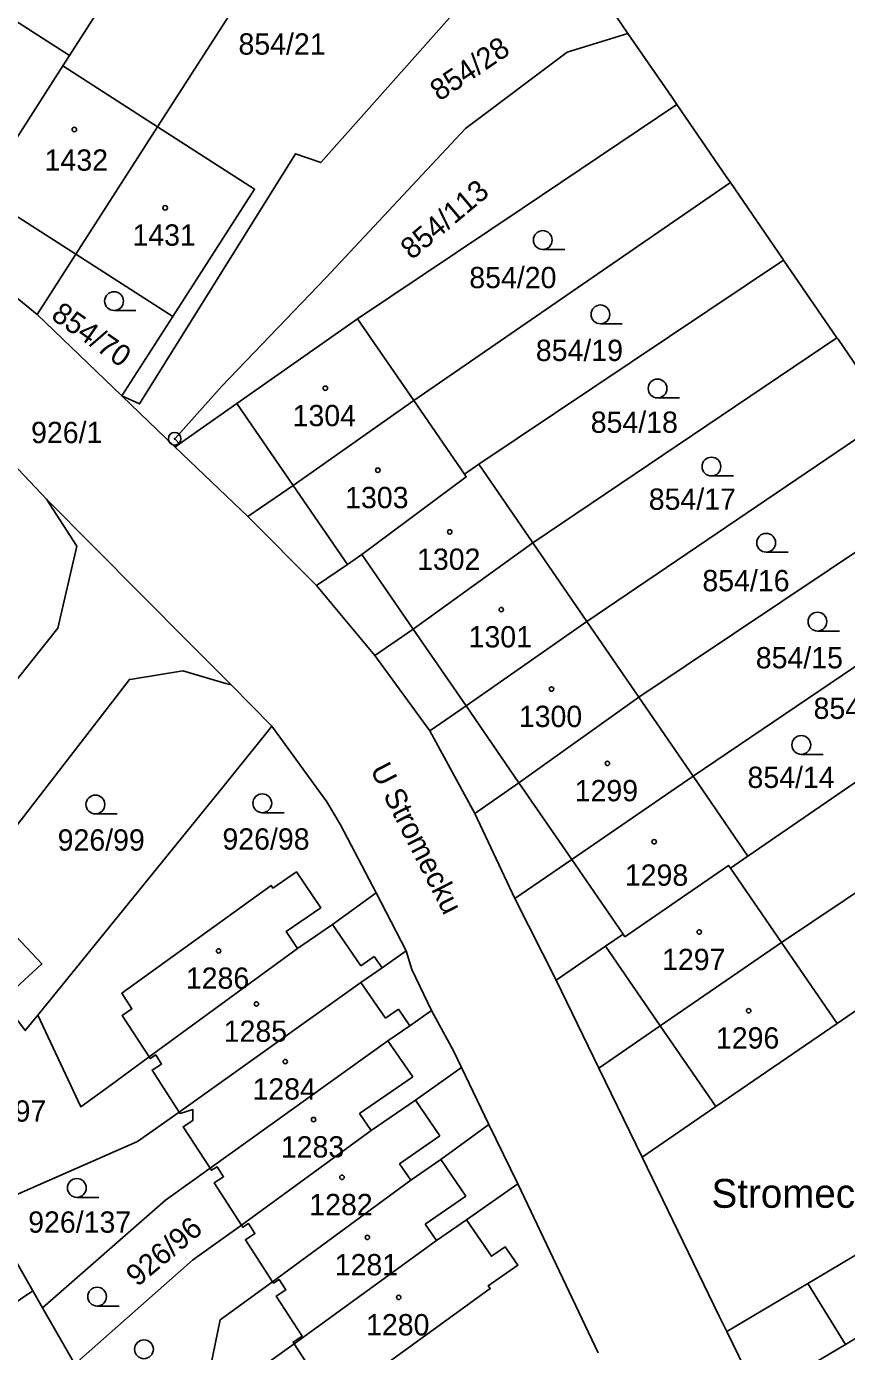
# Model space of a CAD drawing. Extents: x -680203 to -673936, y -1102717 to -1093650.
# Drawn here: x -679171.4 to -679106, y -1097721.7 to -1097616 of the extents above; entities that cross this region are included whole.
import ezdxf

# ---------------------------------------------------------------- set-up
doc = ezdxf.new("R2010")
doc.units = 0
for name, color, linetype in [('SOxx02xx_Koleje_param další_Popis10', 7, 'Continuous'), ('SOxx02xx_Staničení_Popis10', 7, 'Continuous'), ('SOxxxxxx_Koleje_hlavní_body_Popis10', 7, 'Continuous'), ('SOxxxxxx_Koleje_param další_Popis10', 7, 'Continuous'), ('SOxxxxxx_Osa_bod_P', 7, 'Continuous'), ('SOxxxxxx_Staničení_Popis10', 7, 'Continuous'), ('x_prac', 7, 'Continuous')]:
    doc.layers.add(name, color=color, linetype=linetype)

msp = doc.modelspace()

# ---------------------------------------------------------------- linework, layer by layer
at = {"layer": 'SOxx02xx_Koleje_param další_Popis10'}
for radius in [0.5, 0.0303]:
    msp.add_circle((-679159.56, -1097648.92), radius, dxfattribs=at)
at = {"layer": 'SOxxxxxx_Koleje_hlavní_body_Popis10'}
for p, q in [((-679130.19, -1097633.82), (-679128.44, -1097633.82)), ((-679164.4, -1097638.69), (-679162.65, -1097638.69)), ((-679125.59, -1097639.75), (-679123.84, -1097639.75)), ((-679121.03, -1097645.66), (-679119.28, -1097645.66)), ((-679116.73, -1097651.89), (-679114.98, -1097651.89)), ((-679112.36, -1097657.97), (-679110.61, -1097657.97)), ((-679108.27, -1097664.26), (-679106.52, -1097664.26)), ((-679109.56, -1097674.1), (-679107.81, -1097674.1)), ((-679165.89, -1097678.85), (-679164.14, -1097678.85)), ((-679152.57, -1097678.75), (-679150.82, -1097678.75)), ((-679167.37, -1097709.44), (-679165.62, -1097709.44)), ((-679165.75, -1097718.11), (-679164, -1097718.11))]:
    msp.add_line(p, q, dxfattribs=at)
for centre in [(-679130.19, -1097633.07), (-679164.4, -1097637.94), (-679125.59, -1097639), (-679121.03, -1097644.91), (-679116.73, -1097651.14), (-679112.36, -1097657.22), (-679108.27, -1097663.51), (-679109.56, -1097673.35), (-679165.89, -1097678.1), (-679152.57, -1097678), (-679167.37, -1097708.69), (-679165.75, -1097717.36), (-679162.01, -1097721.56)]:
    msp.add_circle(centre, 0.75, dxfattribs=at)
at = {"layer": 'SOxxxxxx_Koleje_param další_Popis10'}
for centre in [(-679167.57, -1097624.25), (-679160.32, -1097630.5), (-679147.54, -1097644.89), (-679143.35, -1097651.43), (-679137.61, -1097656.35), (-679133.5, -1097662.55), (-679129.49, -1097668.89), (-679125.03, -1097674.82), (-679121.3, -1097681.07), (-679117.7, -1097688.27), (-679156.06, -1097689.78), (-679153.04, -1097694.01), (-679113.76, -1097694.55), (-679150.74, -1097698.61), (-679148.48, -1097703.23), (-679146.21, -1097707.84), (-679144.18, -1097712.63), (-679141.68, -1097717.42)]:
    msp.add_circle(centre, 0.175, dxfattribs=at)
at = {"layer": 'SOxxxxxx_Staničení_Popis10'}
for p, q in [((-679167.45, -1097634.2), (-679175.02, -1097629.34)), ((-679150.11, -1097652.64), (-679154.59, -1097646.12)), ((-679145.77, -1097658.94), (-679150.11, -1097652.64)), ((-679140.53, -1097664.11), (-679144.63, -1097658.15)), ((-679136.31, -1097670.24), (-679140.53, -1097664.11)), ((-679132.09, -1097676.38), (-679136.31, -1097670.24)), ((-679127.88, -1097682.49), (-679132.09, -1097676.38)), ((-679127.88, -1097682.49), (-679123.78, -1097688.45)), ((-679146.97, -1097687.67), (-679144.71, -1097690.97)), ((-679144.71, -1097690.97), (-679143.63, -1097690.23)), ((-679143.63, -1097690.23), (-679143.01, -1097691.14)), ((-679125.18, -1097689.4), (-679120.81, -1097695.75)), ((-679144.7, -1097692.3), (-679142.74, -1097695.15)), ((-679142.74, -1097695.15), (-679141.69, -1097694.43)), ((-679141.69, -1097694.43), (-679140.79, -1097695.75)), ((-679116.38, -1097702.19), (-679120.81, -1097695.75)), ((-679142.54, -1097696.96), (-679140.56, -1097699.83)), ((-679140.56, -1097699.83), (-679144.8, -1097702.75)), ((-679140.34, -1097701.69), (-679138.39, -1097704.54)), ((-679144.8, -1097702.75), (-679143.87, -1097704.11)), ((-679138.39, -1097704.54), (-679141.63, -1097706.77)), ((-679141.63, -1097706.77), (-679140.73, -1097708.07)), ((-679138.32, -1097706.41), (-679136.32, -1097709.33)), ((-679136.32, -1097709.33), (-679139.57, -1097711.57)), ((-679139.57, -1097711.57), (-679138.67, -1097712.88)), ((-679106.04, -1097721.18), (-679109.05, -1097716.3))]:
    msp.add_line(p, q, dxfattribs=at)
at = {"layer": 'x_prac'}
for p, q in [((-679156.48, -1097600.48), (-679167.96, -1097618.35)), ((-679148.64, -1097604.93), (-679160.92, -1097624.04)), ((-679167.96, -1097618.35), (-679175.53, -1097613.48)), ((-679168.49, -1097619.17), (-679167.96, -1097618.35)), ((-679160.92, -1097624.04), (-679168.49, -1097619.17)), ((-679160.92, -1097624.04), (-679167.45, -1097634.2)), ((-679115.22, -1097628.48), (-679140.48, -1097645.87)), ((-679177.56, -1097633.29), (-679170.53, -1097639)), ((-679170.53, -1097639), (-679167.45, -1097634.2)), ((-679167.45, -1097634.2), (-679159.71, -1097639.18)), ((-679110.97, -1097634.67), (-679135.28, -1097650.95)), ((-679106.73, -1097640.86), (-679110.97, -1097634.67)), ((-679170.53, -1097639), (-679163.78, -1097645.51)), ((-679159.71, -1097639.18), (-679163.78, -1097645.51)), ((-679140.48, -1097645.87), (-679144.96, -1097639.35)), ((-679106.73, -1097640.86), (-679130.98, -1097657.22)), ((-679163.78, -1097645.51), (-679159.52, -1097649.58)), ((-679136.44, -1097651.75), (-679140.48, -1097645.87)), ((-679102.46, -1097647.07), (-679126.66, -1097663.5)), ((-679159.18, -1097649.34), (-679159.52, -1097649.58)), ((-679159.52, -1097649.58), (-679153.73, -1097655.13)), ((-679169.78, -1097653.73), (-679172.93, -1097650.41)), ((-679135.28, -1097650.95), (-679136.44, -1097651.75)), ((-679130.98, -1097657.22), (-679135.28, -1097650.95)), ((-679098.22, -1097653.26), (-679122.52, -1097669.54)), ((-679153.73, -1097655.13), (-679148.24, -1097660.63)), ((-679126.66, -1097663.5), (-679130.98, -1097657.22)), ((-679093.96, -1097659.45), (-679118.2, -1097675.83)), ((-679148.24, -1097660.63), (-679143.58, -1097666.2)), ((-679122.52, -1097669.54), (-679126.66, -1097663.5)), ((-679143.58, -1097666.2), (-679139.19, -1097672.22)), ((-679151.8, -1097671.86), (-679155.06, -1097668.56)), ((-679118.2, -1097675.83), (-679122.52, -1097669.54)), ((-679096.8, -1097670.52), (-679113.82, -1097682.21)), ((-679139.19, -1097672.22), (-679135.62, -1097678.81)), ((-679085.45, -1097671.85), (-679111.13, -1097689.12)), ((-679113.82, -1097682.21), (-679118.2, -1097675.83)), ((-679135.62, -1097678.81), (-679132.41, -1097685.6)), ((-679115.22, -1097683.17), (-679113.82, -1097682.21)), ((-679111.13, -1097689.12), (-679115.22, -1097683.17)), ((-679141.08, -1097689.77), (-679143.49, -1097685.15)), ((-679132.41, -1097685.6), (-679129.12, -1097692.12)), ((-679106.71, -1097695.57), (-679111.13, -1097689.12)), ((-679149.75, -1097689.58), (-679161.6, -1097698.24)), ((-679129.12, -1097692.12), (-679125.72, -1097699.12)), ((-679134.48, -1097703.62), (-679136.68, -1097699.07)), ((-679125.72, -1097699.12), (-679122.27, -1097706.22)), ((-679132.18, -1097708.35), (-679134.48, -1097703.62)), ((-679136.27, -1097711.23), (-679132.18, -1097708.35)), ((-679125.77, -1097721.83), (-679132.18, -1097708.35)), ((-679174.66, -1097710.29), (-679170.87, -1097716.89)), ((-679170.87, -1097716.89), (-679189.96, -1097729.68)), ((-679170.1, -1097718.25), (-679170.87, -1097716.89)), ((-679167.52, -1097722.75), (-679170.1, -1097718.25)), ((-679115.5, -1097720.13), (-679112.99, -1097725.3))]:
    msp.add_line(p, q, dxfattribs=at)
for points in [[(-679123.4, -1097616.58), (-679124.35, -1097615.19), (-679129.77, -1097607.06)], [(-679163.78, -1097645.51), (-679162.36, -1097646.14), (-679149.92, -1097626.19), (-679147.9, -1097626.89), (-679135.05, -1097612.41), (-679140.62, -1097609.48)], [(-679159.18, -1097649.34), (-679159.56, -1097648.92), (-679155.81, -1097644.73), (-679147.49, -1097636.08), (-679136.35, -1097624.16), (-679128.25, -1097618.07), (-679123.4, -1097616.58)], [(-679123.4, -1097616.58), (-679119.92, -1097621.63), (-679119.49, -1097622.26)], [(-679168.49, -1097619.17), (-679174.48, -1097628.5), (-679175.02, -1097629.34), (-679177.56, -1097633.29)], [(-679119.49, -1097622.26), (-679131.84, -1097630.55), (-679144.96, -1097639.35)], [(-679115.22, -1097628.48), (-679115.49, -1097628.09), (-679119.49, -1097622.26)], [(-679159.71, -1097639.18), (-679153.18, -1097629.01), (-679160.92, -1097624.04)], [(-679110.97, -1097634.67), (-679111.06, -1097634.54), (-679115.22, -1097628.48)], [(-679144.96, -1097639.35), (-679154.59, -1097646.12), (-679159.18, -1097649.34)], [(-679102.46, -1097647.07), (-679106.63, -1097640.99), (-679106.73, -1097640.86)], [(-679140.48, -1097645.87), (-679150.11, -1097652.64), (-679153.73, -1097655.13)], [(-679136.44, -1097651.75), (-679136.3, -1097651.95), (-679144.63, -1097658.15), (-679145.77, -1097658.94), (-679148.24, -1097660.63)], [(-679169.78, -1097653.73), (-679167.37, -1097657.5), (-679168.89, -1097664.04), (-679179.7, -1097677.58)], [(-679169.78, -1097653.73), (-679158.4, -1097665.19), (-679155.06, -1097668.56)], [(-679130.98, -1097657.22), (-679140.53, -1097664.11), (-679143.58, -1097666.2)], [(-679126.66, -1097663.5), (-679136.31, -1097670.24), (-679139.19, -1097672.22)], [(-679155.06, -1097668.56), (-679155.47, -1097668.44), (-679158.92, -1097667.44), (-679162.95, -1097668.09), (-679163.17, -1097668.12), (-679164.24, -1097669.5), (-679183.66, -1097694.62), (-679183.58, -1097694.77)], [(-679122.52, -1097669.54), (-679132.09, -1097676.38), (-679135.62, -1097678.81)], [(-679151.8, -1097671.86), (-679152.09, -1097672.22), (-679155.62, -1097676.57), (-679170.49, -1097694.91)], [(-679143.49, -1097685.15), (-679146.33, -1097679.72), (-679147.41, -1097677.88), (-679151.8, -1097671.86)], [(-679106.71, -1097695.57), (-679081.2, -1097678.05), (-679083.47, -1097674.74)], [(-679118.2, -1097675.83), (-679127.88, -1097682.49), (-679132.41, -1097685.6)], [(-679149.75, -1097689.58), (-679150.67, -1097688.24), (-679147.89, -1097686.33), (-679149.85, -1097683.48), (-679151.73, -1097684.77), (-679151.87, -1097684.56), (-679163.79, -1097693.15), (-679162.97, -1097694.41), (-679163.75, -1097694.92), (-679161.6, -1097698.24)], [(-679115.22, -1097683.17), (-679115.36, -1097682.97), (-679123.64, -1097688.65), (-679123.78, -1097688.45), (-679125.18, -1097689.4), (-679129.12, -1097692.12)], [(-679170.49, -1097694.91), (-679171.48, -1097696.13), (-679173.29, -1097693.71), (-679170.16, -1097690.82), (-679175.87, -1097684.74), (-679183.58, -1097694.77)], [(-679143.49, -1097685.15), (-679146.97, -1097687.67), (-679149.75, -1097689.58)], [(-679111.13, -1097689.12), (-679120.81, -1097695.75), (-679125.72, -1097699.12)], [(-679141.08, -1097689.77), (-679143.01, -1097691.14), (-679144.7, -1097692.3), (-679159.2, -1097702.63)], [(-679139.07, -1097694.53), (-679140.63, -1097691.26), (-679141.08, -1097689.77)], [(-679161.6, -1097698.24), (-679164.63, -1097700.45), (-679167.05, -1097702.21), (-679170.49, -1097694.91)], [(-679139.07, -1097694.53), (-679140.79, -1097695.75), (-679142.54, -1097696.96), (-679156.74, -1097707.11)], [(-679136.68, -1097699.07), (-679137.32, -1097697.76), (-679139.07, -1097694.53)], [(-679122.27, -1097706.22), (-679116.38, -1097702.19), (-679106.71, -1097695.57)], [(-679161.6, -1097698.24), (-679161.52, -1097698.37), (-679161.07, -1097698.08), (-679160.61, -1097698.8), (-679161.37, -1097699.29), (-679159.2, -1097702.63)], [(-679136.68, -1097699.07), (-679140.34, -1097701.69), (-679143.87, -1097704.11), (-679154.24, -1097711.65)], [(-679174.66, -1097710.29), (-679162.53, -1097704.99), (-679159.2, -1097702.63)], [(-679159.2, -1097702.63), (-679159.13, -1097702.74), (-679158.12, -1097702.44), (-679158.12, -1097703.31), (-679158.88, -1097703.81), (-679156.74, -1097707.11)], [(-679134.48, -1097703.62), (-679138.32, -1097706.41), (-679140.73, -1097708.07), (-679151.75, -1097716.17)], [(-679156.74, -1097707.11), (-679160.3, -1097709.65), (-679170.1, -1097718.25)], [(-679156.74, -1097707.11), (-679156.63, -1097707.28), (-679156.18, -1097706.99), (-679155.66, -1097707.79), (-679156.42, -1097708.28), (-679154.24, -1097711.65)], [(-679122.27, -1097706.22), (-679116.11, -1097718.92), (-679115.5, -1097720.13)], [(-679094.03, -1097707.39), (-679109.05, -1097716.3), (-679115.5, -1097720.13)], [(-679136.27, -1097711.23), (-679138.67, -1097712.88), (-679150.03, -1097721.11)], [(-679150.03, -1097721.11), (-679146.97, -1097725.82), (-679134.38, -1097716.72), (-679134.54, -1097716.49), (-679132.17, -1097714.86), (-679133.19, -1097713.38), (-679134.29, -1097714.13), (-679136.27, -1097711.23)], [(-679154.24, -1097711.65), (-679158.14, -1097714.44), (-679167.52, -1097722.75)], [(-679154.24, -1097711.65), (-679154.13, -1097711.82), (-679153.68, -1097711.53), (-679153.16, -1097712.33), (-679153.92, -1097712.82), (-679151.75, -1097716.17)], [(-679091.53, -1097712.59), (-679104.81, -1097720.43), (-679106.04, -1097721.18), (-679112.99, -1097725.3)], [(-679151.75, -1097716.17), (-679155.93, -1097719.21), (-679159.52, -1097736.69)], [(-679151.75, -1097716.17), (-679151.67, -1097716.28), (-679151.23, -1097715.99), (-679150.69, -1097716.82), (-679151.45, -1097717.31), (-679149.38, -1097720.51), (-679150.11, -1097720.98), (-679150.03, -1097721.11)], [(-679150.03, -1097721.11), (-679153.79, -1097723.81), (-679147.38, -1097737.62)]]:
    msp.add_lwpolyline(points, dxfattribs=at)

# ---------------------------------------------------------------- texts
at = {"layer": 'SOxx02xx_Staničení_Popis10'}
msp.add_text('U Stromecku', height=1.7, rotation=297, dxfattribs=at).set_placement((-679143.99, -1097675.31))
msp.add_text('Stromecek', height=2.3, dxfattribs=at).set_placement((-679116.72, -1097710.27))
at = {"layer": 'SOxxxxxx_Osa_bod_P'}
for s, p in [('854/21', (-679154.47, -1097618.28)), ('1432', (-679169.94, -1097627.54)), ('1431', (-679162.93, -1097633.52)), ('854/20', (-679136.05, -1097636.91)), ('854/19', (-679130.74, -1097642.72)), ('1304', (-679150.15, -1097647.92)), ('854/18', (-679126.36, -1097648.45)), ('926/1', (-679171.02, -1097649.27)), ('1303', (-679145.96, -1097654.46)), ('854/17', (-679121.73, -1097654.59)), ('1302', (-679140.22, -1097659.38)), ('854/16', (-679117.45, -1097661.09)), ('1301', (-679136.11, -1097665.57)), ('854/15', (-679113.19, -1097667.24)), ('854/131', (-679108.58, -1097671.27)), ('1300', (-679132.1, -1097671.92)), ('854/14', (-679113.85, -1097676.78)), ('1299', (-679127.64, -1097677.84)), ('926/99', (-679168.9, -1097681.78)), ('926/98', (-679155.75, -1097681.7)), ('1298', (-679123.64, -1097684.58)), ('1297', (-679120.67, -1097691.31)), ('1286', (-679158.67, -1097692.8)), ('1285', (-679155.65, -1097697.03)), ('1296', (-679116.37, -1097697.57)), ('1284', (-679153.35, -1097701.64)), ('926/97', (-679176.76, -1097703.4)), ('1283', (-679151.09, -1097706.26)), ('1282', (-679148.82, -1097710.86)), ('926/137', (-679171.25, -1097712.26)), ('1281', (-679146.79, -1097715.66)), ('1280', (-679144.29, -1097720.45))]:
    msp.add_text(s, height=1.7, dxfattribs=at).set_placement(p)
for s, rotation, p in [('854/28', 34, (-679138.44, -1097622.04)), ('854/113', 40, (-679140.64, -1097634.7)), ('854/70', 325, (-679169.52, -1097639.3)), ('926/96', 40, (-679162.54, -1097716.62))]:
    msp.add_text(s, height=1.7, rotation=rotation, dxfattribs=at).set_placement(p)

doc.saveas('drawing.dxf')
